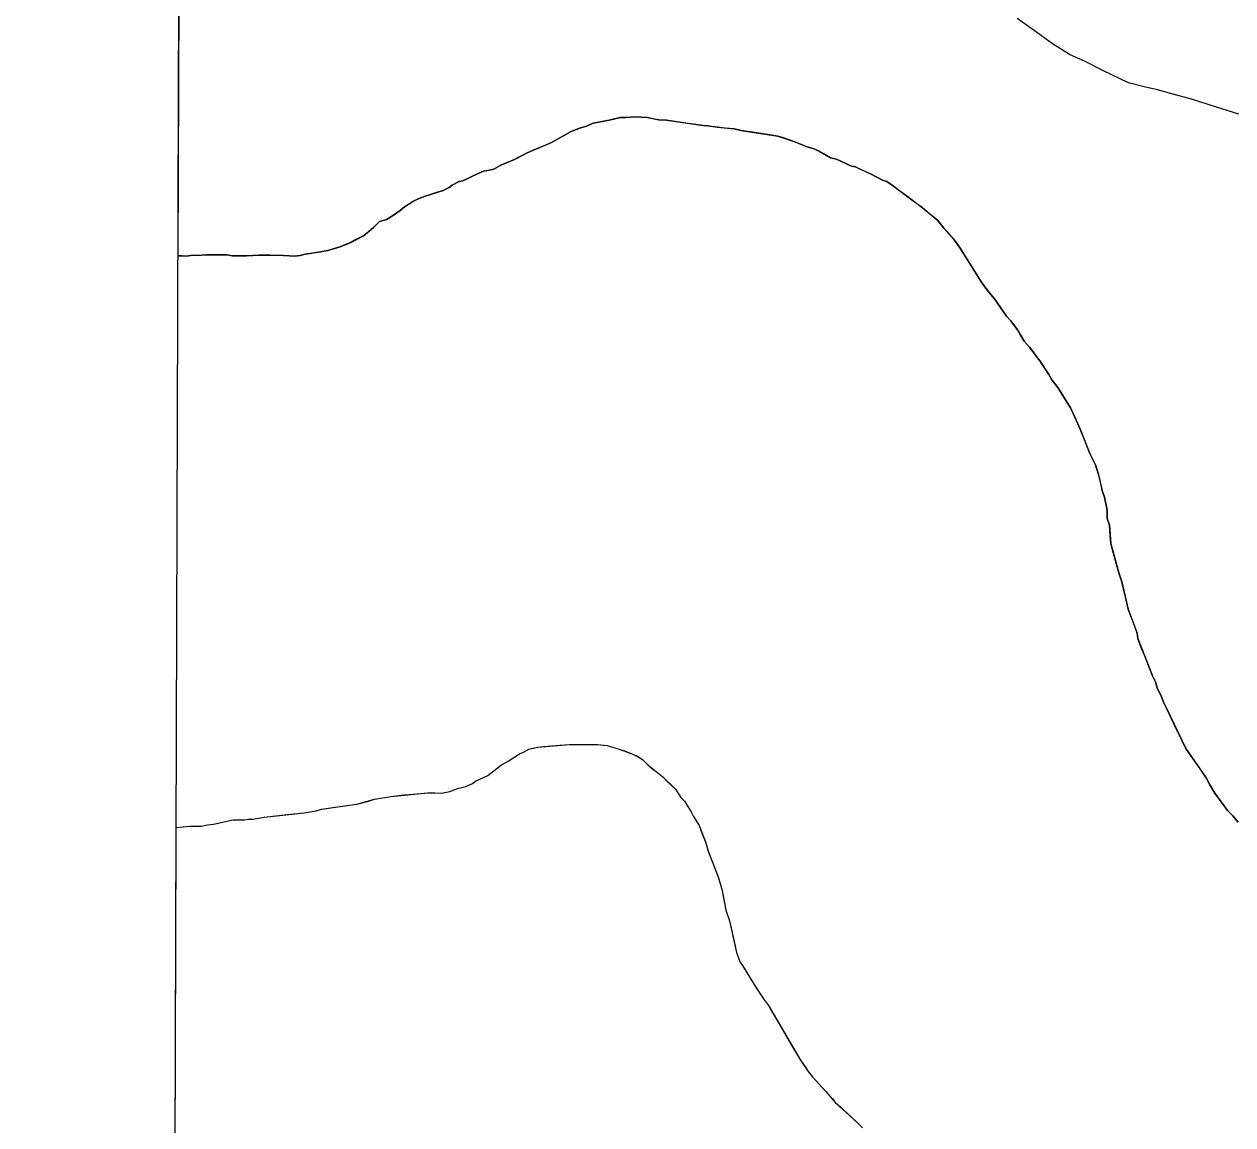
# Model space of a CAD drawing. Extents: x 3172231 to 3210228, y 940198 to 965780.
# Drawn here: x 3176486.7 to 3176821.7, y 960140.8 to 960446 of the extents above; entities that cross this region are included whole.
import ezdxf

# ---------------------------------------------------------------- set-up
doc = ezdxf.new("R2010")
doc.units = 0
for name, color, linetype in [('V-GRID-FRAM', 7, 'Continuous'), ('V-SITE-VEGE', 7, 'Continuous'), ('V-TOPO-SHOR', 7, 'Continuous'), ('V-WETL-SWMP', 7, 'Continuous')]:
    doc.layers.add(name, color=color, linetype=linetype)

msp = doc.modelspace()

# ---------------------------------------------------------------- linework, layer by layer
at = {"layer": 'V-GRID-FRAM'}
msp.add_lwpolyline([(3176539.592, 963919.479), (3207827.662, 963842.116), (3207790.623, 945652.442), (3176486.679, 945729.845), (3176539.592, 963919.479)], dxfattribs=at)
at = {"layer": 'V-SITE-VEGE'}
for p, q in [((3176530.87, 960921.18), (3176529.301, 960381.71)), ((3176644.406, 960418.535), (3176648.805, 960419.331)), ((3176648.805, 960419.331), (3176651.951, 960420.138)), ((3176651.951, 960420.138), (3176653.413, 960420.126)), ((3176653.413, 960420.126), (3176655.924, 960420.312)), ((3176655.924, 960420.312), (3176659.477, 960420.073)), ((3176659.477, 960420.073), (3176662.611, 960419.415)), ((3176662.611, 960419.415), (3176664.702, 960419.397)), ((3176664.702, 960419.397), (3176674.936, 960417.843)), ((3176632.855, 960413.2), (3176638.111, 960416.081)), ((3176638.111, 960416.081), (3176640.63, 960417.103)), ((3176640.63, 960417.103), (3176642.518, 960417.714)), ((3176642.518, 960417.714), (3176644.406, 960418.535)), ((3176674.936, 960417.843), (3176676.189, 960417.83)), ((3176676.189, 960417.83), (3176678.905, 960417.388)), ((3176678.905, 960417.388), (3176683.503, 960416.927)), ((3176683.503, 960416.927), (3176685.381, 960416.495)), ((3176685.381, 960416.495), (3176695.614, 960414.938)), ((3176626.136, 960410.333), (3176632.855, 960413.2)), ((3176695.614, 960414.938), (3176699.993, 960413.435)), ((3176699.993, 960413.435), (3176703.745, 960411.936)), ((3176622.564, 960408.481), (3176625.085, 960409.714)), ((3176625.085, 960409.714), (3176626.136, 960410.333)), ((3176703.745, 960411.936), (3176705.412, 960411.504)), ((3176705.412, 960411.504), (3176706.87, 960410.863)), ((3176706.87, 960410.863), (3176710.2, 960408.95)), ((3176710.2, 960408.95), (3176711.869, 960408.518)), ((3176613.961, 960405.213), (3176616.893, 960405.813)), ((3176616.893, 960405.813), (3176618.786, 960406.843)), ((3176618.786, 960406.843), (3176622.564, 960408.481)), ((3176711.869, 960408.518), (3176716.035, 960406.597)), ((3176716.035, 960406.597), (3176717.079, 960406.38)), ((3176717.079, 960406.38), (3176721.245, 960404.461)), ((3176605.351, 960401.315), (3176607.243, 960402.347)), ((3176607.243, 960402.347), (3176608.29, 960402.544)), ((3176608.29, 960402.544), (3176612.492, 960404.598)), ((3176612.492, 960404.598), (3176613.961, 960405.213)), ((3176721.245, 960404.461), (3176724.575, 960402.757)), ((3176724.575, 960402.757), (3176725.826, 960402.329)), ((3176725.826, 960402.329), (3176727.698, 960401.055)), ((3176597.794, 960398.245), (3176602.83, 960399.873)), ((3176602.83, 960399.873), (3176604.509, 960400.697)), ((3176604.509, 960400.697), (3176605.351, 960401.315)), ((3176727.698, 960401.055), (3176735.591, 960395.128)), ((3176592.123, 960395.37), (3176594.435, 960396.812)), ((3176594.435, 960396.812), (3176595.697, 960397.428)), ((3176595.697, 960397.428), (3176597.794, 960398.245)), ((3176587.07, 960391.86), (3176588.543, 960392.683)), ((3176588.543, 960392.683), (3176590.857, 960394.336)), ((3176590.857, 960394.336), (3176592.123, 960395.37)), ((3176735.591, 960395.128), (3176739.952, 960391.536)), ((3176580.756, 960387.313), (3176583.495, 960389.59)), ((3176583.495, 960389.59), (3176585.18, 960391.247)), ((3176585.18, 960391.247), (3176587.07, 960391.86)), ((3176739.952, 960391.536), (3176741.606, 960389.429)), ((3176741.606, 960389.429), (3176744.297, 960386.475)), ((3176577.185, 960385.464), (3176580.756, 960387.313)), ((3176744.297, 960386.475), (3176745.95, 960384.161)), ((3176563.14, 960381.824), (3176564.608, 960382.232)), ((3176564.608, 960382.232), (3176568.794, 960382.82)), ((3176568.794, 960382.82), (3176570.889, 960383.219)), ((3176570.889, 960383.219), (3176574.246, 960384.237)), ((3176574.246, 960384.237), (3176577.185, 960385.464)), ((3176745.95, 960384.161), (3176752.137, 960374.275)), ((3176529.301, 960381.71), (3176531.766, 960381.687)), ((3176531.766, 960381.687), (3176533.233, 960381.884)), ((3176533.233, 960381.884), (3176534.697, 960381.871)), ((3176534.697, 960381.871), (3176536.999, 960382.06)), ((3176536.999, 960382.06), (3176542.854, 960382.007)), ((3176542.854, 960382.007), (3176544.316, 960381.785)), ((3176544.316, 960381.785), (3176548.289, 960381.749)), ((3176548.289, 960381.749), (3176551.847, 960381.927)), ((3176551.847, 960381.927), (3176558.538, 960381.867)), ((3176558.538, 960381.867), (3176561.673, 960381.63)), ((3176561.673, 960381.63), (3176563.14, 960381.824)), ((3176752.137, 960374.275), (3176754.206, 960371.537)), ((3176754.206, 960371.537), (3176755.652, 960369.852)), ((3176755.652, 960369.852), (3176758.955, 960365.012)), ((3176758.955, 960365.012), (3176760.2, 960363.747)), ((3176760.2, 960363.747), (3176762.058, 960361.219)), ((3176762.058, 960361.219), (3176763.911, 960358.066)), ((3176763.911, 960358.066), (3176765.361, 960356.38)), ((3176765.361, 960356.38), (3176768.255, 960352.589)), ((3176768.255, 960352.589), (3176770.731, 960348.802)), ((3176770.731, 960348.802), (3176771.554, 960347.332)), ((3176771.554, 960347.332), (3176773.209, 960345.225)), ((3176773.209, 960345.225), (3176776.713, 960339.548)), ((3176776.713, 960339.548), (3176777.946, 960337.026)), ((3176777.946, 960337.026), (3176779.38, 960333.668)), ((3176779.38, 960333.668), (3176782.038, 960326.95)), ((3176782.038, 960326.95), (3176783.682, 960323.8)), ((3176783.682, 960323.8), (3176784.496, 960321.073)), ((3176784.496, 960321.073), (3176785.501, 960316.673)), ((3176785.501, 960316.673), (3176786.113, 960314.783)), ((3176786.113, 960314.783), (3176786.916, 960311.222)), ((3176786.916, 960311.222), (3176786.896, 960308.922)), ((3176786.896, 960308.922), (3176787.506, 960307.033)), ((3176787.506, 960307.033), (3176787.881, 960302.01)), ((3176787.881, 960302.01), (3176790.107, 960293.834)), ((3176790.107, 960293.834), (3176790.92, 960291.317)), ((3176790.92, 960291.317), (3176792.737, 960283.77)), ((3176792.737, 960283.77), (3176795.184, 960277.057)), ((3176795.184, 960277.057), (3176795.381, 960275.591)), ((3176795.381, 960275.591), (3176799.471, 960265.308)), ((3176799.471, 960265.308), (3176800.294, 960263.626)), ((3176800.294, 960263.626), (3176800.697, 960261.949)), ((3176800.697, 960261.949), (3176801.928, 960259.428)), ((3176801.928, 960259.428), (3176802.545, 960257.75)), ((3176802.545, 960257.75), (3176803.366, 960256.278)), ((3176803.366, 960256.278), (3176808.703, 960245.147)), ((3176625.067, 960244.074), (3176626.537, 960244.895)), ((3176626.537, 960244.895), (3176629.052, 960245.501)), ((3176629.052, 960245.501), (3176637.842, 960246.259)), ((3176637.842, 960246.259), (3176645.582, 960246.189)), ((3176645.582, 960246.189), (3176648.297, 960245.956)), ((3176648.297, 960245.956), (3176651.842, 960244.879)), ((3176651.842, 960244.879), (3176655.388, 960243.593)), ((3176808.703, 960245.147), (3176814.276, 960236.941)), ((3176618.966, 960240.572), (3176620.86, 960241.602)), ((3176620.86, 960241.602), (3176624.016, 960243.664)), ((3176624.016, 960243.664), (3176625.067, 960244.074)), ((3176655.388, 960243.593), (3176658.091, 960242.104)), ((3176658.091, 960242.104), (3176659.543, 960240.627)), ((3176615.179, 960237.676), (3176618.966, 960240.572)), ((3176659.543, 960240.627), (3176663.696, 960237.244)), ((3176609.086, 960234.596), (3176610.975, 960235.415)), ((3176610.975, 960235.415), (3176611.818, 960236.035)), ((3176611.818, 960236.035), (3176615.179, 960237.676)), ((3176663.696, 960237.244), (3176667.221, 960233.865)), ((3176814.276, 960236.941), (3176815.308, 960235.048)), ((3176815.308, 960235.048), (3176816.747, 960232.734)), ((3176583.749, 960231.059), (3176588.357, 960231.853)), ((3176588.357, 960231.853), (3176598.613, 960232.808)), ((3176598.613, 960232.808), (3176602.377, 960232.773)), ((3176602.377, 960232.773), (3176604.681, 960233.17)), ((3176604.681, 960233.17), (3176606.78, 960233.989)), ((3176606.78, 960233.989), (3176609.086, 960234.596)), ((3176667.221, 960233.865), (3176668.665, 960231.552)), ((3176668.665, 960231.552), (3176669.701, 960230.498)), ((3176816.747, 960232.734), (3176820.26, 960227.893)), ((3176567.614, 960227.856), (3176569.083, 960228.261)), ((3176569.083, 960228.261), (3176575.575, 960229.248)), ((3176575.575, 960229.248), (3176578.926, 960229.637)), ((3176578.926, 960229.637), (3176583.749, 960231.059)), ((3176669.701, 960230.498), (3176671.557, 960227.553)), ((3176539.137, 960224.137), (3176544.587, 960225.345)), ((3176544.587, 960225.345), (3176547.724, 960225.314)), ((3176547.724, 960225.314), (3176548.769, 960225.515)), ((3176548.769, 960225.515), (3176550.026, 960225.505)), ((3176550.026, 960225.505), (3176553.17, 960226.103)), ((3176553.17, 960226.103), (3176564.264, 960227.26)), ((3176564.264, 960227.26), (3176567.614, 960227.856)), ((3176671.557, 960227.553), (3176672.173, 960226.291)), ((3176672.173, 960226.291), (3176673.824, 960223.768)), ((3176820.26, 960227.893), (3176821.712, 960226.416)), ((3176821.712, 960226.416), (3176823.16, 960224.73)), ((3176527.656, 959816.348), (3176528.84, 960223.255)), ((3176528.84, 960223.255), (3176532.651, 960223.567)), ((3176532.651, 960223.567), (3176535.786, 960223.541)), ((3176535.786, 960223.541), (3176537.464, 960223.942)), ((3176537.464, 960223.942), (3176539.137, 960224.137)), ((3176673.824, 960223.768), (3176675.663, 960218.941)), ((3176675.663, 960218.941), (3176676.269, 960216.635)), ((3176676.269, 960216.635), (3176679.13, 960209.287)), ((3176679.13, 960209.287), (3176680.146, 960205.723)), ((3176680.146, 960205.723), (3176681.141, 960200.277)), ((3176681.141, 960200.277), (3176682.161, 960197.341)), ((3176682.161, 960197.341), (3176684.174, 960188.538)), ((3176684.174, 960188.538), (3176685.194, 960185.81)), ((3176685.194, 960185.81), (3176685.815, 960184.969)), ((3176685.815, 960184.969), (3176689.73, 960178.45)), ((3176689.73, 960178.45), (3176691.588, 960175.714)), ((3176691.588, 960175.714), (3176693.036, 960173.819)), ((3176693.036, 960173.819), (3176701.894, 960158.68)), ((3176701.894, 960158.68), (3176703.958, 960155.527)), ((3176703.958, 960155.527), (3176705.197, 960154.052)), ((3176705.197, 960154.052), (3176708.926, 960150.044)), ((3176708.926, 960150.044), (3176711.617, 960146.882)), ((3176711.617, 960146.882), (3176717.426, 960141.602)), ((3176717.426, 960141.602), (3176719.082, 960139.915))]:
    msp.add_line(p, q, dxfattribs=at)
at = {"layer": 'V-TOPO-SHOR'}
for points in [[(3176708.328, 960410.013), (3176706.87, 960410.863), (3176705.412, 960411.504), (3176703.745, 960411.936), (3176699.993, 960413.435), (3176698.742, 960413.863), (3176696.866, 960414.508), (3176695.614, 960414.938), (3176693.943, 960415.162), (3176689.765, 960415.827), (3176685.381, 960416.495), (3176683.503, 960416.929), (3176680.994, 960417.161), (3176678.905, 960417.388), (3176677.234, 960417.611), (3176676.189, 960417.83), (3176674.936, 960417.843), (3176672.22, 960418.285), (3176670.131, 960418.512), (3176665.953, 960419.178), (3176664.702, 960419.397), (3176662.611, 960419.415), (3176661.358, 960419.637), (3176659.477, 960420.073), (3176655.924, 960420.312), (3176653.413, 960420.126), (3176651.949, 960420.138), (3176650.274, 960419.737), (3176648.805, 960419.331), (3176644.406, 960418.535), (3176642.518, 960417.714), (3176640.63, 960417.103), (3176638.111, 960416.081), (3176635.168, 960414.435), (3176632.855, 960413.2), (3176630.965, 960412.381), (3176628.446, 960411.357), (3176626.136, 960410.333), (3176625.085, 960409.714), (3176623.826, 960409.098), (3176622.564, 960408.481), (3176618.786, 960406.843), (3176616.893, 960405.813), (3176615.218, 960405.409), (3176613.961, 960405.213), (3176612.492, 960404.598), (3176610.391, 960403.57), (3176608.29, 960402.544), (3176607.243, 960402.345), (3176605.351, 960401.315), (3176604.509, 960400.697), (3176602.83, 960399.873), (3176600.942, 960399.263), (3176599.053, 960398.653), (3176597.796, 960398.245), (3176595.697, 960397.428), (3176594.435, 960396.812), (3176593.173, 960395.986), (3176592.123, 960395.37), (3176590.857, 960394.336), (3176588.543, 960392.683), (3176587.07, 960391.86), (3176585.182, 960391.247), (3176584.338, 960390.42), (3176583.495, 960389.59), (3176581.598, 960387.934), (3176580.756, 960387.313), (3176578.655, 960386.289), (3176577.185, 960385.464), (3176575.714, 960384.849), (3176574.246, 960384.237), (3176572.986, 960383.829), (3176570.889, 960383.219), (3176568.794, 960382.82), (3176566.072, 960382.426), (3176564.608, 960382.232), (3176563.14, 960381.824), (3176561.673, 960381.63), (3176558.538, 960381.867), (3176554.982, 960381.898), (3176553.309, 960381.912), (3176551.847, 960381.927), (3176548.289, 960381.749), (3176545.99, 960381.769), (3176544.316, 960381.785), (3176542.854, 960382.007), (3176540.343, 960382.029), (3176536.999, 960382.06), (3176534.697, 960381.871), (3176533.233, 960381.884), (3176531.766, 960381.687), (3176530.513, 960381.699), (3176529.301, 960381.712)], [(3176823.16, 960224.73), (3176821.712, 960226.416), (3176820.26, 960227.893), (3176819.021, 960229.576), (3176816.747, 960232.734), (3176815.306, 960235.048), (3176814.276, 960236.941), (3176812.627, 960239.464), (3176809.735, 960243.672), (3176808.703, 960245.147), (3176807.882, 960246.826), (3176807.265, 960248.088), (3176806.237, 960250.187), (3176803.366, 960256.278), (3176802.543, 960257.75), (3176801.928, 960259.428), (3176800.697, 960261.949), (3176800.294, 960263.626), (3176799.473, 960265.308), (3176797.222, 960270.974), (3176796.403, 960272.863), (3176795.381, 960275.591), (3176795.184, 960277.057), (3176794.166, 960279.994), (3176792.737, 960283.77), (3176792.333, 960285.448), (3176791.93, 960287.125), (3176791.324, 960289.64), (3176790.92, 960291.317), (3176790.107, 960293.834), (3176788.688, 960298.866), (3176787.881, 960302.01), (3176787.688, 960304.105), (3176787.506, 960307.033), (3176786.896, 960308.922), (3176786.916, 960311.222), (3176786.111, 960314.783), (3176785.501, 960316.671), (3176785.302, 960317.72), (3176784.899, 960319.395), (3176784.496, 960321.073), (3176783.682, 960323.798), (3176782.038, 960326.95), (3176780.404, 960331.149), (3176779.38, 960333.668), (3176778.765, 960335.136), (3176777.946, 960337.026), (3176776.713, 960339.548), (3176773.209, 960345.225), (3176771.554, 960347.332), (3176770.731, 960348.802), (3176769.494, 960350.697), (3176768.255, 960352.589), (3176765.361, 960356.38), (3176763.911, 960358.066), (3176762.883, 960359.749), (3176762.058, 960361.219), (3176760.198, 960363.747), (3176758.955, 960365.012), (3176755.652, 960369.852), (3176754.204, 960371.537), (3176752.137, 960374.275), (3176751.107, 960375.959), (3176749.249, 960378.904), (3176745.95, 960384.161), (3176744.297, 960386.475), (3176742.436, 960388.585), (3176741.606, 960389.429), (3176739.952, 960391.536), (3176737.045, 960393.86), (3176735.591, 960395.128), (3176734.137, 960396.187), (3176731.645, 960398.094), (3176729.359, 960399.785), (3176727.698, 960401.055), (3176725.826, 960402.329), (3176724.575, 960402.757), (3176721.245, 960404.461), (3176719.787, 960405.102), (3176718.329, 960405.741), (3176717.079, 960406.38), (3176716.035, 960406.597), (3176711.869, 960408.518), (3176710.2, 960408.95), (3176708.328, 960410.013)], [(3176528.84, 960223.245), (3176530.767, 960223.377), (3176532.651, 960223.567), (3176535.786, 960223.541), (3176537.464, 960223.942), (3176539.139, 960224.139), (3176542.909, 960224.939), (3176544.587, 960225.345), (3176547.724, 960225.314), (3176548.771, 960225.515), (3176550.026, 960225.505), (3176553.17, 960226.103), (3176560.496, 960226.875), (3176564.264, 960227.26), (3176567.614, 960227.856), (3176569.083, 960228.261), (3176570.549, 960228.458), (3176571.596, 960228.657), (3176575.575, 960229.248), (3176578.926, 960229.637), (3176581.86, 960230.446), (3176583.749, 960231.059), (3176588.357, 960231.853), (3176591.916, 960232.238), (3176594.636, 960232.425), (3176598.613, 960232.808), (3176600.495, 960232.789), (3176602.377, 960232.773), (3176604.681, 960233.17), (3176606.78, 960233.989), (3176609.086, 960234.596), (3176610.977, 960235.415), (3176611.818, 960236.035), (3176615.179, 960237.678), (3176617.285, 960239.333), (3176618.968, 960240.572), (3176620.86, 960241.602), (3176624.016, 960243.664), (3176625.067, 960244.074), (3176626.537, 960244.895), (3176628.006, 960245.301), (3176629.052, 960245.501), (3176630.728, 960245.696), (3176635.123, 960246.075), (3176637.842, 960246.259), (3176639.933, 960246.241), (3176641.607, 960246.224), (3176645.582, 960246.189), (3176648.297, 960245.956), (3176651.842, 960244.879), (3176653.094, 960244.449), (3176655.388, 960243.593), (3176656.637, 960242.954), (3176658.093, 960242.104), (3176659.543, 960240.627), (3176660.788, 960239.57), (3176661.826, 960238.724), (3176663.696, 960237.244), (3176664.939, 960235.976), (3176667.221, 960233.865), (3176668.665, 960231.552), (3176669.701, 960230.498), (3176671.557, 960227.553), (3176672.173, 960226.291), (3176673.824, 960223.768), (3176674.639, 960221.46), (3176675.663, 960218.941), (3176676.269, 960216.635), (3176677.905, 960212.436), (3176679.13, 960209.289), (3176680.146, 960205.723)], [(3176680.146, 960205.723), (3176680.345, 960204.676), (3176681.141, 960200.277), (3176682.161, 960197.341), (3176683.169, 960192.939), (3176684.174, 960188.538), (3176685.194, 960185.81), (3176685.815, 960184.969), (3176688.082, 960181.184), (3176689.73, 960178.45), (3176691.588, 960175.714), (3176693.036, 960173.819), (3176694.478, 960171.296), (3176695.918, 960168.773), (3176699.422, 960162.885), (3176701.894, 960158.68), (3176703.337, 960156.577), (3176703.956, 960155.527), (3176705.197, 960154.052), (3176707.683, 960151.31), (3176708.926, 960150.044), (3176710.788, 960147.935), (3176711.617, 960146.882), (3176712.863, 960145.825), (3176713.69, 960144.981), (3176717.426, 960141.602), (3176719.082, 960139.915)]]:
    msp.add_lwpolyline(points, dxfattribs=at)
at = {"layer": 'V-WETL-SWMP'}
msp.add_lwpolyline([(3176823.39, 960421.043), (3176817.201, 960422.924), (3176810.286, 960425.176), (3176804.824, 960426.685), (3176800.819, 960427.816), (3176797.175, 960428.579), (3176792.805, 960429.713), (3176785.9, 960433.06), (3176780.813, 960435.661), (3176776.449, 960437.525), (3176771.73, 960440.488), (3176766.653, 960444.183), (3176761.938, 960447.511)], dxfattribs=at)

doc.saveas('drawing.dxf')
